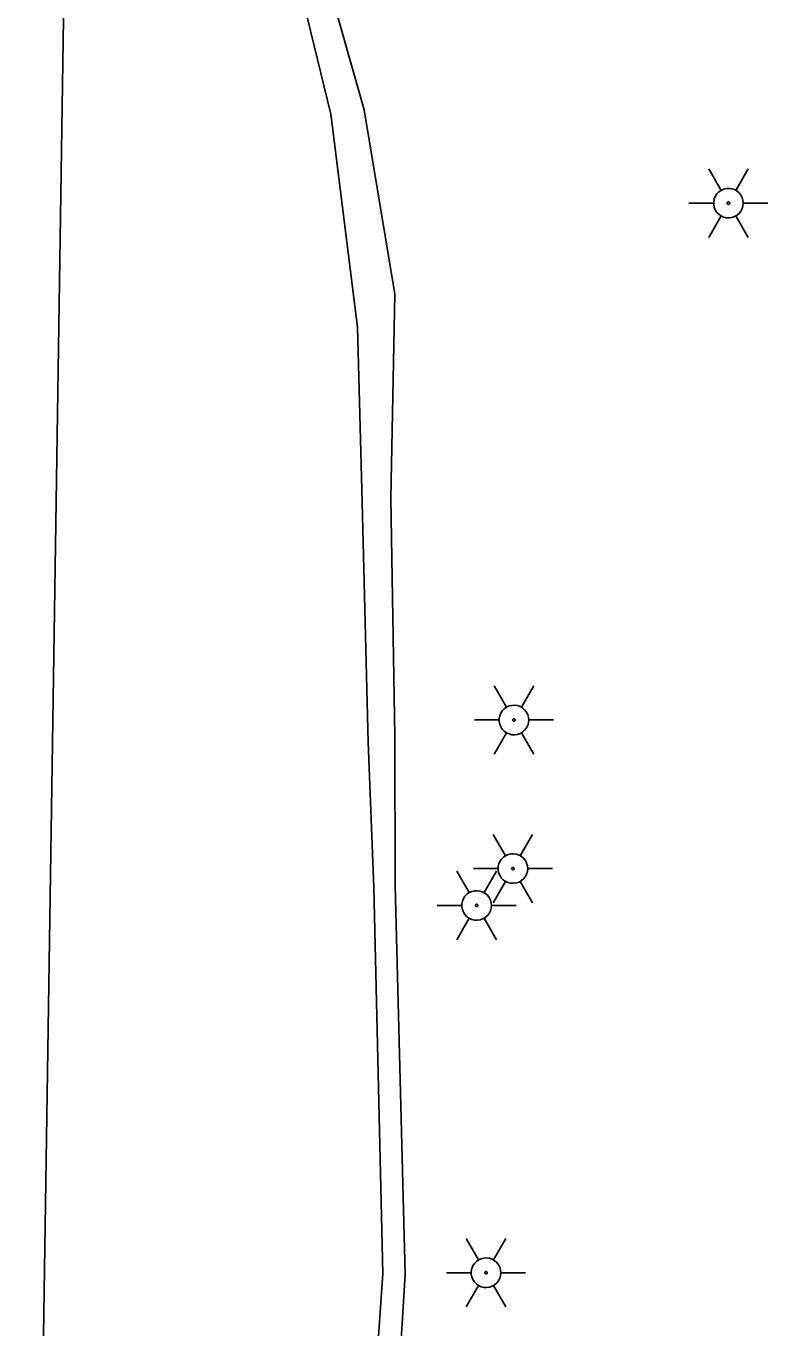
# Model space of a CAD drawing. Extents: x 596028 to 606371, y 330010 to 403088.
# Drawn here: x 602079.4 to 602151, y 360546.6 to 360672.1 of the extents above; entities that cross this region are included whole.
import ezdxf

# ---------------------------------------------------------------- set-up
doc = ezdxf.new("R2010")
doc.units = 0
for name, color, linetype in [('E_LTG', 7, 'Continuous'), ('E_UTL_E_UG', 7, 'Continuous'), ('E_UTL_SAN_UG', 7, 'Continuous')]:
    doc.layers.add(name, color=color, linetype=linetype)

msp = doc.modelspace()

# ---------------------------------------------------------------- linework, layer by layer
at = {"layer": 'E_LTG'}
for points in [[(602146.5, 360656.27), (602145.31, 360658.34)], [(602147.93, 360656.27), (602149.12, 360658.34)], [(602148.64, 360655.04), (602148.61, 360655.31), (602148.54, 360655.57), (602148.41, 360655.81), (602148.24, 360656.02), (602148.04, 360656.2), (602147.8, 360656.34), (602147.55, 360656.42), (602147.28, 360656.46), (602147.01, 360656.45), (602146.74, 360656.39), (602146.5, 360656.27), (602146.27, 360656.12), (602146.09, 360655.92), (602145.94, 360655.69), (602145.84, 360655.44), (602145.79, 360655.17), (602145.79, 360654.9), (602145.84, 360654.63), (602145.94, 360654.38), (602146.09, 360654.15), (602146.27, 360653.96), (602146.5, 360653.8), (602146.74, 360653.69), (602147.01, 360653.62), (602147.28, 360653.61), (602147.55, 360653.65), (602147.8, 360653.74), (602148.04, 360653.87), (602148.24, 360654.05), (602148.41, 360654.26), (602148.54, 360654.5), (602148.61, 360654.77), (602148.64, 360655.04)], [(602148.64, 360655.04), (602148.61, 360655.31), (602148.54, 360655.57), (602148.41, 360655.81), (602148.24, 360656.02), (602148.04, 360656.2), (602147.8, 360656.34), (602147.55, 360656.42), (602147.28, 360656.46), (602147.01, 360656.45), (602146.74, 360656.39), (602146.5, 360656.27), (602146.27, 360656.12), (602146.09, 360655.92), (602145.94, 360655.69), (602145.84, 360655.44), (602145.79, 360655.17), (602145.79, 360654.9), (602145.84, 360654.63), (602145.94, 360654.38), (602146.09, 360654.15), (602146.27, 360653.96), (602146.5, 360653.8), (602146.74, 360653.69), (602147.01, 360653.62), (602147.28, 360653.61), (602147.55, 360653.65), (602147.8, 360653.74), (602148.04, 360653.87), (602148.24, 360654.05), (602148.41, 360654.26), (602148.54, 360654.5), (602148.61, 360654.77), (602148.64, 360655.04)], [(602148.64, 360655.04), (602148.61, 360655.31), (602148.54, 360655.57), (602148.41, 360655.81), (602148.24, 360656.02), (602148.04, 360656.2), (602147.8, 360656.34), (602147.55, 360656.42), (602147.28, 360656.46), (602147.01, 360656.45), (602146.74, 360656.39), (602146.5, 360656.27), (602146.27, 360656.12), (602146.09, 360655.92), (602145.94, 360655.69), (602145.84, 360655.44), (602145.79, 360655.17), (602145.79, 360654.9), (602145.84, 360654.63), (602145.94, 360654.38), (602146.09, 360654.15), (602146.27, 360653.96), (602146.5, 360653.8), (602146.74, 360653.69), (602147.01, 360653.62), (602147.28, 360653.61), (602147.55, 360653.65), (602147.8, 360653.74), (602148.04, 360653.87), (602148.24, 360654.05), (602148.41, 360654.26), (602148.54, 360654.5), (602148.61, 360654.77), (602148.64, 360655.04)], [(602143.4, 360655.04), (602145.78, 360655.04)], [(602147.33, 360655.04), (602147.33, 360655.06), (602147.32, 360655.08), (602147.31, 360655.1), (602147.3, 360655.12), (602147.28, 360655.13), (602147.26, 360655.14), (602147.24, 360655.15), (602147.22, 360655.15), (602147.19, 360655.15), (602147.17, 360655.15), (602147.15, 360655.14), (602147.13, 360655.13), (602147.12, 360655.11), (602147.1, 360655.09), (602147.1, 360655.07), (602147.09, 360655.05), (602147.09, 360655.02), (602147.1, 360655), (602147.1, 360654.98), (602147.12, 360654.96), (602147.13, 360654.95), (602147.15, 360654.93), (602147.17, 360654.92), (602147.19, 360654.92), (602147.22, 360654.92), (602147.24, 360654.92), (602147.26, 360654.93), (602147.28, 360654.94), (602147.3, 360654.95), (602147.31, 360654.97), (602147.32, 360654.99), (602147.33, 360655.01), (602147.33, 360655.04)], [(602148.64, 360655.04), (602151.02, 360655.04)], [(602145.31, 360651.74), (602146.5, 360653.8)], [(602149.12, 360651.74), (602147.93, 360653.8)], [(602125.8, 360606.43), (602124.61, 360608.5)], [(602127.23, 360606.43), (602128.42, 360608.5)], [(602127.94, 360605.2), (602127.91, 360605.47), (602127.84, 360605.73), (602127.71, 360605.97), (602127.55, 360606.18), (602127.34, 360606.36), (602127.11, 360606.5), (602126.85, 360606.59), (602126.58, 360606.62), (602126.31, 360606.61), (602126.04, 360606.55), (602125.8, 360606.43), (602125.58, 360606.28), (602125.39, 360606.08), (602125.24, 360605.85), (602125.14, 360605.6), (602125.09, 360605.33), (602125.09, 360605.06), (602125.14, 360604.79), (602125.24, 360604.54), (602125.39, 360604.31), (602125.58, 360604.12), (602125.8, 360603.96), (602126.04, 360603.85), (602126.31, 360603.78), (602126.58, 360603.77), (602126.85, 360603.81), (602127.11, 360603.9), (602127.34, 360604.03), (602127.55, 360604.21), (602127.71, 360604.42), (602127.84, 360604.67), (602127.91, 360604.93), (602127.94, 360605.2)], [(602127.94, 360605.2), (602127.91, 360605.47), (602127.84, 360605.73), (602127.71, 360605.97), (602127.55, 360606.18), (602127.34, 360606.36), (602127.11, 360606.5), (602126.85, 360606.59), (602126.58, 360606.62), (602126.31, 360606.61), (602126.04, 360606.55), (602125.8, 360606.43), (602125.58, 360606.28), (602125.39, 360606.08), (602125.24, 360605.85), (602125.14, 360605.6), (602125.09, 360605.33), (602125.09, 360605.06), (602125.14, 360604.79), (602125.24, 360604.54), (602125.39, 360604.31), (602125.58, 360604.12), (602125.8, 360603.96), (602126.04, 360603.85), (602126.31, 360603.78), (602126.58, 360603.77), (602126.85, 360603.81), (602127.11, 360603.9), (602127.34, 360604.03), (602127.55, 360604.21), (602127.71, 360604.42), (602127.84, 360604.67), (602127.91, 360604.93), (602127.94, 360605.2)], [(602127.94, 360605.2), (602127.91, 360605.47), (602127.84, 360605.73), (602127.71, 360605.97), (602127.55, 360606.18), (602127.34, 360606.36), (602127.11, 360606.5), (602126.85, 360606.59), (602126.58, 360606.62), (602126.31, 360606.61), (602126.04, 360606.55), (602125.8, 360606.43), (602125.58, 360606.28), (602125.39, 360606.08), (602125.24, 360605.85), (602125.14, 360605.6), (602125.09, 360605.33), (602125.09, 360605.06), (602125.14, 360604.79), (602125.24, 360604.54), (602125.39, 360604.31), (602125.58, 360604.12), (602125.8, 360603.96), (602126.04, 360603.85), (602126.31, 360603.78), (602126.58, 360603.77), (602126.85, 360603.81), (602127.11, 360603.9), (602127.34, 360604.03), (602127.55, 360604.21), (602127.71, 360604.42), (602127.84, 360604.67), (602127.91, 360604.93), (602127.94, 360605.2)], [(602122.7, 360605.2), (602125.08, 360605.2)], [(602126.63, 360605.2), (602126.63, 360605.22), (602126.62, 360605.24), (602126.61, 360605.26), (602126.6, 360605.28), (602126.58, 360605.29), (602126.56, 360605.31), (602126.54, 360605.31), (602126.52, 360605.32), (602126.49, 360605.31), (602126.47, 360605.31), (602126.45, 360605.3), (602126.43, 360605.29), (602126.42, 360605.27), (602126.41, 360605.25), (602126.4, 360605.23), (602126.39, 360605.21), (602126.39, 360605.19), (602126.4, 360605.16), (602126.41, 360605.14), (602126.42, 360605.12), (602126.43, 360605.11), (602126.45, 360605.09), (602126.47, 360605.08), (602126.49, 360605.08), (602126.52, 360605.08), (602126.54, 360605.08), (602126.56, 360605.09), (602126.58, 360605.1), (602126.6, 360605.11), (602126.61, 360605.13), (602126.62, 360605.15), (602126.63, 360605.17), (602126.63, 360605.2)], [(602127.94, 360605.2), (602130.32, 360605.2)], [(602124.61, 360601.9), (602125.8, 360603.96)], [(602128.42, 360601.9), (602127.23, 360603.96)], [(602125.7, 360592.11), (602124.51, 360594.17)], [(602127.13, 360592.11), (602128.32, 360594.17)], [(602127.84, 360590.87), (602127.82, 360591.14), (602127.74, 360591.4), (602127.62, 360591.65), (602127.45, 360591.86), (602127.24, 360592.04), (602127.01, 360592.17), (602126.75, 360592.26), (602126.48, 360592.3), (602126.21, 360592.29), (602125.95, 360592.22), (602125.7, 360592.11), (602125.48, 360591.95), (602125.29, 360591.76), (602125.14, 360591.53), (602125.04, 360591.28), (602124.99, 360591.01), (602124.99, 360590.74), (602125.04, 360590.47), (602125.14, 360590.22), (602125.29, 360589.99), (602125.48, 360589.79), (602125.7, 360589.64), (602125.95, 360589.52), (602126.21, 360589.46), (602126.48, 360589.45), (602126.75, 360589.48), (602127.01, 360589.57), (602127.24, 360589.71), (602127.45, 360589.89), (602127.62, 360590.1), (602127.74, 360590.34), (602127.82, 360590.6), (602127.84, 360590.87)], [(602127.84, 360590.87), (602127.82, 360591.14), (602127.74, 360591.4), (602127.62, 360591.65), (602127.45, 360591.86), (602127.24, 360592.04), (602127.01, 360592.17), (602126.75, 360592.26), (602126.48, 360592.3), (602126.21, 360592.29), (602125.95, 360592.22), (602125.7, 360592.11), (602125.48, 360591.95), (602125.29, 360591.76), (602125.14, 360591.53), (602125.04, 360591.28), (602124.99, 360591.01), (602124.99, 360590.74), (602125.04, 360590.47), (602125.14, 360590.22), (602125.29, 360589.99), (602125.48, 360589.79), (602125.7, 360589.64), (602125.95, 360589.52), (602126.21, 360589.46), (602126.48, 360589.45), (602126.75, 360589.48), (602127.01, 360589.57), (602127.24, 360589.71), (602127.45, 360589.89), (602127.62, 360590.1), (602127.74, 360590.34), (602127.82, 360590.6), (602127.84, 360590.87)], [(602127.84, 360590.87), (602127.82, 360591.14), (602127.74, 360591.4), (602127.62, 360591.65), (602127.45, 360591.86), (602127.24, 360592.04), (602127.01, 360592.17), (602126.75, 360592.26), (602126.48, 360592.3), (602126.21, 360592.29), (602125.95, 360592.22), (602125.7, 360592.11), (602125.48, 360591.95), (602125.29, 360591.76), (602125.14, 360591.53), (602125.04, 360591.28), (602124.99, 360591.01), (602124.99, 360590.74), (602125.04, 360590.47), (602125.14, 360590.22), (602125.29, 360589.99), (602125.48, 360589.79), (602125.7, 360589.64), (602125.95, 360589.52), (602126.21, 360589.46), (602126.48, 360589.45), (602126.75, 360589.48), (602127.01, 360589.57), (602127.24, 360589.71), (602127.45, 360589.89), (602127.62, 360590.1), (602127.74, 360590.34), (602127.82, 360590.6), (602127.84, 360590.87)], [(602122.6, 360590.87), (602124.98, 360590.87)], [(602126.53, 360590.87), (602126.53, 360590.9), (602126.52, 360590.92), (602126.51, 360590.94), (602126.5, 360590.95), (602126.48, 360590.97), (602126.46, 360590.98), (602126.44, 360590.99), (602126.42, 360590.99), (602126.4, 360590.99), (602126.37, 360590.99), (602126.35, 360590.98), (602126.34, 360590.96), (602126.32, 360590.95), (602126.31, 360590.93), (602126.3, 360590.91), (602126.3, 360590.88), (602126.3, 360590.86), (602126.3, 360590.84), (602126.31, 360590.82), (602126.32, 360590.8), (602126.34, 360590.78), (602126.35, 360590.77), (602126.37, 360590.76), (602126.4, 360590.75), (602126.42, 360590.75), (602126.44, 360590.76), (602126.46, 360590.76), (602126.48, 360590.78), (602126.5, 360590.79), (602126.51, 360590.81), (602126.52, 360590.83), (602126.53, 360590.85), (602126.53, 360590.87)], [(602127.84, 360590.87), (602130.22, 360590.87)], [(602122.2, 360588.55), (602121.01, 360590.61)], [(602123.63, 360588.55), (602124.82, 360590.61)], [(602124.51, 360587.57), (602125.7, 360589.64)], [(602128.32, 360587.57), (602127.13, 360589.64)], [(602124.35, 360587.31), (602124.32, 360587.58), (602124.24, 360587.84), (602124.12, 360588.09), (602123.95, 360588.3), (602123.75, 360588.48), (602123.51, 360588.61), (602123.25, 360588.7), (602122.98, 360588.74), (602122.71, 360588.73), (602122.45, 360588.66), (602122.2, 360588.55), (602121.98, 360588.39), (602121.79, 360588.2), (602121.65, 360587.97), (602121.55, 360587.72), (602121.49, 360587.45), (602121.49, 360587.18), (602121.55, 360586.91), (602121.65, 360586.66), (602121.79, 360586.43), (602121.98, 360586.23), (602122.2, 360586.08), (602122.45, 360585.96), (602122.71, 360585.9), (602122.98, 360585.89), (602123.25, 360585.92), (602123.51, 360586.01), (602123.75, 360586.15), (602123.95, 360586.33), (602124.12, 360586.54), (602124.24, 360586.78), (602124.32, 360587.04), (602124.35, 360587.31)], [(602124.35, 360587.31), (602124.32, 360587.58), (602124.24, 360587.84), (602124.12, 360588.09), (602123.95, 360588.3), (602123.75, 360588.48), (602123.51, 360588.61), (602123.25, 360588.7), (602122.98, 360588.74), (602122.71, 360588.73), (602122.45, 360588.66), (602122.2, 360588.55), (602121.98, 360588.39), (602121.79, 360588.2), (602121.65, 360587.97), (602121.55, 360587.72), (602121.49, 360587.45), (602121.49, 360587.18), (602121.55, 360586.91), (602121.65, 360586.66), (602121.79, 360586.43), (602121.98, 360586.23), (602122.2, 360586.08), (602122.45, 360585.96), (602122.71, 360585.9), (602122.98, 360585.89), (602123.25, 360585.92), (602123.51, 360586.01), (602123.75, 360586.15), (602123.95, 360586.33), (602124.12, 360586.54), (602124.24, 360586.78), (602124.32, 360587.04), (602124.35, 360587.31)], [(602124.35, 360587.31), (602124.32, 360587.58), (602124.24, 360587.84), (602124.12, 360588.09), (602123.95, 360588.3), (602123.75, 360588.48), (602123.51, 360588.61), (602123.25, 360588.7), (602122.98, 360588.74), (602122.71, 360588.73), (602122.45, 360588.66), (602122.2, 360588.55), (602121.98, 360588.39), (602121.79, 360588.2), (602121.65, 360587.97), (602121.55, 360587.72), (602121.49, 360587.45), (602121.49, 360587.18), (602121.55, 360586.91), (602121.65, 360586.66), (602121.79, 360586.43), (602121.98, 360586.23), (602122.2, 360586.08), (602122.45, 360585.96), (602122.71, 360585.9), (602122.98, 360585.89), (602123.25, 360585.92), (602123.51, 360586.01), (602123.75, 360586.15), (602123.95, 360586.33), (602124.12, 360586.54), (602124.24, 360586.78), (602124.32, 360587.04), (602124.35, 360587.31)], [(602119.11, 360587.31), (602121.49, 360587.31)], [(602123.04, 360587.31), (602123.03, 360587.34), (602123.03, 360587.36), (602123.02, 360587.38), (602123, 360587.39), (602122.99, 360587.41), (602122.97, 360587.42), (602122.94, 360587.43), (602122.92, 360587.43), (602122.9, 360587.43), (602122.88, 360587.43), (602122.86, 360587.42), (602122.84, 360587.4), (602122.82, 360587.39), (602122.81, 360587.37), (602122.8, 360587.35), (602122.8, 360587.32), (602122.8, 360587.3), (602122.8, 360587.28), (602122.81, 360587.26), (602122.82, 360587.24), (602122.84, 360587.22), (602122.86, 360587.21), (602122.88, 360587.2), (602122.9, 360587.19), (602122.92, 360587.19), (602122.94, 360587.2), (602122.97, 360587.2), (602122.99, 360587.22), (602123, 360587.23), (602123.02, 360587.25), (602123.03, 360587.27), (602123.03, 360587.29), (602123.04, 360587.31)], [(602124.35, 360587.31), (602126.73, 360587.31)], [(602121.01, 360584.01), (602122.2, 360586.08)], [(602124.82, 360584.01), (602123.63, 360586.08)], [(602123.11, 360553.14), (602121.92, 360555.2)], [(602124.54, 360553.14), (602125.73, 360555.2)], [(602125.25, 360551.9), (602125.23, 360552.17), (602125.15, 360552.43), (602125.02, 360552.67), (602124.86, 360552.89), (602124.65, 360553.06), (602124.42, 360553.2), (602124.16, 360553.29), (602123.89, 360553.33), (602123.62, 360553.31), (602123.36, 360553.25), (602123.11, 360553.14), (602122.89, 360552.98), (602122.7, 360552.78), (602122.55, 360552.55), (602122.45, 360552.3), (602122.4, 360552.03), (602122.4, 360551.76), (602122.45, 360551.5), (602122.55, 360551.24), (602122.7, 360551.02), (602122.89, 360550.82), (602123.11, 360550.66), (602123.36, 360550.55), (602123.62, 360550.48), (602123.89, 360550.47), (602124.16, 360550.51), (602124.42, 360550.6), (602124.65, 360550.73), (602124.86, 360550.91), (602125.02, 360551.13), (602125.15, 360551.37), (602125.23, 360551.63), (602125.25, 360551.9)], [(602125.25, 360551.9), (602125.23, 360552.17), (602125.15, 360552.43), (602125.02, 360552.67), (602124.86, 360552.89), (602124.65, 360553.06), (602124.42, 360553.2), (602124.16, 360553.29), (602123.89, 360553.33), (602123.62, 360553.31), (602123.36, 360553.25), (602123.11, 360553.14), (602122.89, 360552.98), (602122.7, 360552.78), (602122.55, 360552.55), (602122.45, 360552.3), (602122.4, 360552.03), (602122.4, 360551.76), (602122.45, 360551.5), (602122.55, 360551.24), (602122.7, 360551.02), (602122.89, 360550.82), (602123.11, 360550.66), (602123.36, 360550.55), (602123.62, 360550.48), (602123.89, 360550.47), (602124.16, 360550.51), (602124.42, 360550.6), (602124.65, 360550.73), (602124.86, 360550.91), (602125.02, 360551.13), (602125.15, 360551.37), (602125.23, 360551.63), (602125.25, 360551.9)], [(602125.25, 360551.9), (602125.23, 360552.17), (602125.15, 360552.43), (602125.02, 360552.67), (602124.86, 360552.89), (602124.65, 360553.06), (602124.42, 360553.2), (602124.16, 360553.29), (602123.89, 360553.33), (602123.62, 360553.31), (602123.36, 360553.25), (602123.11, 360553.14), (602122.89, 360552.98), (602122.7, 360552.78), (602122.55, 360552.55), (602122.45, 360552.3), (602122.4, 360552.03), (602122.4, 360551.76), (602122.45, 360551.5), (602122.55, 360551.24), (602122.7, 360551.02), (602122.89, 360550.82), (602123.11, 360550.66), (602123.36, 360550.55), (602123.62, 360550.48), (602123.89, 360550.47), (602124.16, 360550.51), (602124.42, 360550.6), (602124.65, 360550.73), (602124.86, 360550.91), (602125.02, 360551.13), (602125.15, 360551.37), (602125.23, 360551.63), (602125.25, 360551.9)], [(602120.01, 360551.9), (602122.39, 360551.9)], [(602123.94, 360551.9), (602123.94, 360551.92), (602123.93, 360551.94), (602123.92, 360551.96), (602123.91, 360551.98), (602123.89, 360552), (602123.87, 360552.01), (602123.85, 360552.01), (602123.83, 360552.02), (602123.81, 360552.02), (602123.78, 360552.01), (602123.76, 360552), (602123.74, 360551.99), (602123.73, 360551.97), (602123.72, 360551.95), (602123.71, 360551.93), (602123.7, 360551.91), (602123.7, 360551.89), (602123.71, 360551.87), (602123.72, 360551.84), (602123.73, 360551.83), (602123.74, 360551.81), (602123.76, 360551.8), (602123.78, 360551.79), (602123.81, 360551.78), (602123.83, 360551.78), (602123.85, 360551.78), (602123.87, 360551.79), (602123.89, 360551.8), (602123.91, 360551.82), (602123.92, 360551.83), (602123.93, 360551.85), (602123.94, 360551.88), (602123.94, 360551.9)], [(602125.25, 360551.9), (602127.63, 360551.9)], [(602121.92, 360548.6), (602123.11, 360550.66)], [(602125.73, 360548.6), (602124.54, 360550.66)]]:
    msp.add_lwpolyline(points, dxfattribs=at)
at = {"layer": 'E_UTL_E_UG'}
for points in [[(601996.88, 360486.88), (602004.57, 360487.3), (602040.51, 360485.34), (602074.61, 360484.3), (602101.38, 360483.68), (602108.03, 360484.4), (602110.4, 360486.25), (602111.09, 360493.1), (602111.2, 360494.51), (602111.22, 360512.57), (602112.63, 360533.64), (602113.86, 360551.83), (602112.99, 360589.04), (602112.44, 360603.06), (602111.88, 360626.21), (602111.43, 360643.08), (602108.85, 360663.63), (602105.27, 360678.29), (602105.65, 360688.6), (602110.74, 360698.48), (602115.61, 360702.62)], [(602112.08, 360664.05), (602108.14, 360677.9), (602108.27, 360688.3), (602113.05, 360696.25), (602117.09, 360699.74)], [(602117.46, 360479), (602114.42, 360483.2), (602113.19, 360494.02), (602113.56, 360511.57), (602114.91, 360533.45), (602116.03, 360551.73), (602115.05, 360589.24), (602115.03, 360603.63), (602114.65, 360626.59), (602115.02, 360646.26), (602112.08, 360664.05)]]:
    msp.add_lwpolyline(points, dxfattribs=at)
at = {"layer": 'E_UTL_SAN_UG'}
msp.add_line((602080.28, 360488.41), (602085.49, 360833.82), dxfattribs=at)

doc.saveas('drawing.dxf')
